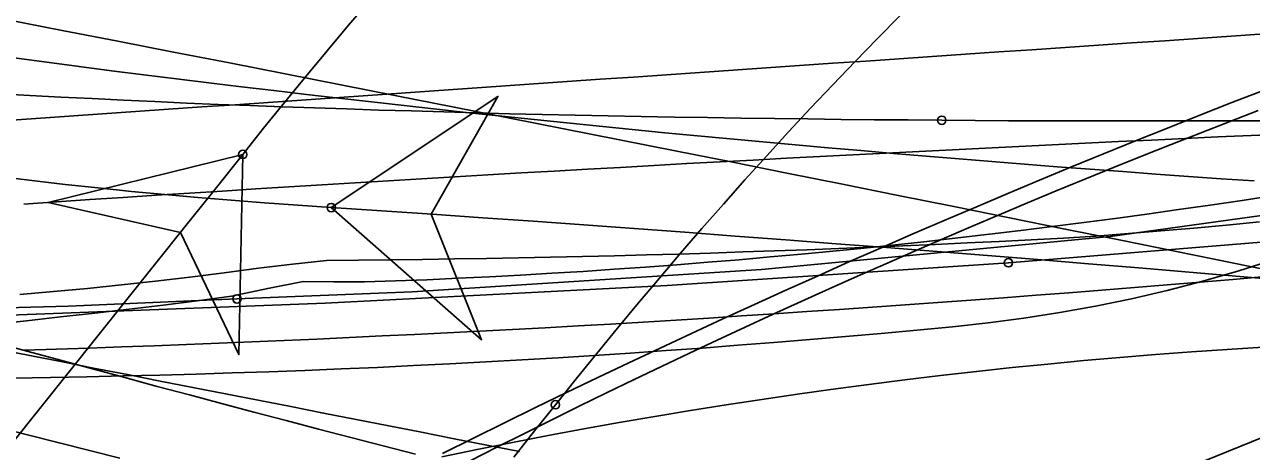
# Model space of a CAD drawing. Extents: x -14 to 1565148, y -25 to 642856.
# Drawn here: x 1564942.45 to 1564954.7, y 636511.49 to 636515.76 of the extents above; entities that cross this region are included whole.
import ezdxf

# ---------------------------------------------------------------- set-up
doc = ezdxf.new("R2010")
doc.units = 0
for name, color, linetype in [('DR_P_Headwall', 7, 'Continuous'), ('GE_P_Alignment_100_Stations', 7, 'Continuous'), ('MT_P_Work_Area', 7, 'Continuous'), ('PM_P_Edge_Line', 7, 'Continuous'), ('TR_Turning_Path25', 7, 'Continuous'), ('TR_Turning_Path26', 7, 'Continuous'), ('TR_Turning_Path27', 7, 'Continuous'), ('TR_Turning_Path28', 7, 'Continuous'), ('TR_Turning_Path28 - Copy-1', 7, 'Continuous')]:
    doc.layers.add(name, color=color, linetype=linetype)

msp = doc.modelspace()

# ---------------------------------------------------------------- linework, layer by layer
at = {"layer": 'DR_P_Headwall'}
for points in [[(1564954.776, 636513.786), (1564954.448, 636513.755), (1564954.121, 636513.725), (1564953.794, 636513.697), (1564953.469, 636513.67), (1564953.143, 636513.644), (1564952.82, 636513.624), (1564952.499, 636513.607), (1564952.179, 636513.591), (1564951.858, 636513.576), (1564951.538, 636513.561), (1564951.217, 636513.547), (1564950.897, 636513.534), (1564950.577, 636513.521), (1564950.257, 636513.508), (1564949.937, 636513.497), (1564949.618, 636513.486), (1564949.298, 636513.475), (1564948.978, 636513.465), (1564948.659, 636513.456), (1564948.339, 636513.448), (1564948.02, 636513.44), (1564947.7, 636513.433), (1564947.381, 636513.426), (1564947.061, 636513.421), (1564946.742, 636513.416), (1564946.422, 636513.411), (1564946.102, 636513.408), (1564945.783, 636513.405), (1564945.462, 636513.4), (1564945.125, 636513.365), (1564944.785, 636513.324), (1564944.442, 636513.279), (1564944.099, 636513.235), (1564943.757, 636513.194), (1564943.417, 636513.157), (1564943.077, 636513.122), (1564942.738, 636513.091), (1564942.4, 636513.062)], [(1564946.613, 636511.442), (1564946.967, 636511.515), (1564947.321, 636511.585), (1564947.676, 636511.653), (1564948.031, 636511.719), (1564948.386, 636511.783), (1564948.741, 636511.844), (1564949.097, 636511.903), (1564949.453, 636511.96), (1564949.809, 636512.014), (1564950.165, 636512.066), (1564950.522, 636512.116), (1564950.879, 636512.164), (1564951.236, 636512.209), (1564951.593, 636512.252), (1564951.951, 636512.293), (1564952.308, 636512.331), (1564952.666, 636512.367), (1564953.024, 636512.401), (1564953.382, 636512.432), (1564953.74, 636512.461), (1564954.098, 636512.488), (1564954.456, 636512.513), (1564954.815, 636512.535)]]:
    msp.add_lwpolyline(points, dxfattribs=at)
at = {"layer": 'GE_P_Alignment_100_Stations'}
for points in [[(1564982.42, 636519.025), (1564982.148, 636518.854), (1564979.157, 636517.328), (1564975.844, 636516.304), (1564972.471, 636515.732), (1564969.118, 636515.225), (1564965.76, 636514.764), (1564962.395, 636514.349), (1564959.024, 636513.979), (1564955.649, 636513.655), (1564952.27, 636513.378)], [(1564962.848, 636516.565), (1564960.134, 636515.173), (1564956.787, 636514.126), (1564953.288, 636513.639), (1564949.806, 636513.31), (1564946.317, 636513.088), (1564944.569, 636513.017)], [(1564954.928, 636513.412), (1564954.57, 636513.299), (1564954.213, 636513.195), (1564953.855, 636513.102), (1564953.498, 636513.019), (1564953.14, 636512.945), (1564952.783, 636512.88), (1564952.426, 636512.825), (1564952.07, 636512.778), (1564951.714, 636512.739), (1564951.358, 636512.705), (1564951.001, 636512.672), (1564950.644, 636512.641), (1564950.287, 636512.611), (1564949.929, 636512.582), (1564949.571, 636512.554), (1564949.213, 636512.527), (1564948.854, 636512.501), (1564948.495, 636512.476), (1564948.135, 636512.453), (1564947.775, 636512.43), (1564947.415, 636512.409), (1564947.055, 636512.388), (1564946.694, 636512.369), (1564946.333, 636512.351), (1564945.972, 636512.334), (1564945.61, 636512.319), (1564945.248, 636512.304), (1564944.886, 636512.29), (1564944.523, 636512.278), (1564944.161, 636512.267), (1564943.798, 636512.257), (1564943.434, 636512.248), (1564943.071, 636512.24), (1564942.707, 636512.233), (1564942.343, 636512.227)], [(1564952.271, 636513.378), (1564948.863, 636513.152), (1564945.451, 636512.974), (1564942.037, 636512.845), (1564938.622, 636512.764), (1564935.206, 636512.732), (1564934.523, 636512.731)], [(1564954.839, 636513.24), (1564954.511, 636513.212), (1564954.184, 636513.184), (1564953.857, 636513.157), (1564953.53, 636513.131), (1564953.203, 636513.105), (1564952.875, 636513.079), (1564952.548, 636513.054), (1564952.221, 636513.029), (1564951.894, 636513.005), (1564951.567, 636512.981), (1564951.24, 636512.958), (1564950.913, 636512.935), (1564950.586, 636512.912), (1564950.259, 636512.89), (1564949.933, 636512.868), (1564949.606, 636512.847), (1564949.279, 636512.826), (1564948.953, 636512.806), (1564948.626, 636512.786), (1564948.3, 636512.766), (1564947.974, 636512.747), (1564947.647, 636512.729), (1564947.321, 636512.712), (1564946.995, 636512.695), (1564946.669, 636512.678), (1564946.343, 636512.662), (1564946.018, 636512.647), (1564945.692, 636512.631), (1564945.367, 636512.617), (1564945.041, 636512.602), (1564944.716, 636512.588), (1564944.391, 636512.575), (1564944.066, 636512.562), (1564943.742, 636512.55), (1564943.417, 636512.538), (1564943.093, 636512.526), (1564942.768, 636512.515), (1564942.444, 636512.504)], [(1564944.57, 636513.017), (1564942.888, 636512.945), (1564939.512, 636512.854), (1564936.135, 636512.851), (1564934.784, 636512.874)]]:
    msp.add_lwpolyline(points, dxfattribs=at)
for centre in [(1564952.27, 636513.378), (1564952.271, 636513.378), (1564944.569, 636513.017), (1564944.57, 636513.017)]:
    msp.add_circle(centre, 0.0417, dxfattribs=at)
at = {"layer": 'MT_P_Work_Area'}
for points in [[(1564954.826, 636515.663), (1564954.495, 636515.641), (1564954.163, 636515.618), (1564953.832, 636515.596), (1564953.5, 636515.573), (1564953.169, 636515.551), (1564952.837, 636515.528), (1564952.506, 636515.506), (1564952.174, 636515.483), (1564951.843, 636515.461), (1564951.511, 636515.438), (1564951.18, 636515.415), (1564950.848, 636515.393), (1564950.517, 636515.37), (1564950.185, 636515.347), (1564949.854, 636515.324), (1564949.522, 636515.302), (1564949.191, 636515.279), (1564948.859, 636515.256), (1564948.528, 636515.233), (1564948.196, 636515.21), (1564947.865, 636515.187), (1564947.533, 636515.164), (1564947.202, 636515.141), (1564946.87, 636515.118), (1564946.539, 636515.095), (1564946.208, 636515.072), (1564945.876, 636515.049), (1564945.545, 636515.026), (1564945.213, 636515.003), (1564944.882, 636514.98), (1564944.55, 636514.957), (1564944.219, 636514.934), (1564943.887, 636514.911), (1564943.556, 636514.888), (1564943.224, 636514.864), (1564942.893, 636514.841), (1564942.561, 636514.818), (1564942.23, 636514.795)], [(1564951.605, 636514.802), (1564951.27, 636514.804), (1564950.935, 636514.807), (1564950.601, 636514.81), (1564950.267, 636514.814), (1564949.934, 636514.818), (1564949.601, 636514.823), (1564949.268, 636514.828), (1564948.937, 636514.833), (1564948.606, 636514.839), (1564948.276, 636514.846), (1564947.946, 636514.852), (1564947.617, 636514.86), (1564947.289, 636514.867), (1564946.962, 636514.876), (1564946.636, 636514.884), (1564946.311, 636514.894), (1564945.987, 636514.903), (1564945.663, 636514.914), (1564945.342, 636514.924), (1564945.021, 636514.936), (1564944.701, 636514.948), (1564944.383, 636514.96), (1564944.066, 636514.973), (1564943.75, 636514.987), (1564943.436, 636515.002), (1564943.123, 636515.017), (1564942.812, 636515.032), (1564942.503, 636515.048), (1564942.195, 636515.065)], [(1564954.937, 636514.796), (1564954.604, 636514.795), (1564954.271, 636514.794), (1564953.938, 636514.794), (1564953.605, 636514.794), (1564953.271, 636514.794), (1564952.938, 636514.795), (1564952.605, 636514.796), (1564952.271, 636514.797), (1564951.938, 636514.799), (1564951.605, 636514.802)]]:
    msp.add_lwpolyline(points, dxfattribs=at)
msp.add_circle((1564951.605, 636514.802), 0.0417, dxfattribs=at)
msp.add_circle((1564951.605, 636514.802), 0.0417, dxfattribs=at)
at = {"layer": 'PM_P_Edge_Line'}
msp.add_lwpolyline([(1564954.922, 636514.05), (1564954.604, 636514.001), (1564954.286, 636513.954), (1564953.97, 636513.909), (1564953.653, 636513.864), (1564953.338, 636513.821), (1564953.023, 636513.78), (1564952.708, 636513.739), (1564952.394, 636513.7), (1564952.081, 636513.663), (1564951.767, 636513.626), (1564951.455, 636513.591), (1564951.142, 636513.558), (1564950.83, 636513.525), (1564950.517, 636513.494), (1564950.206, 636513.464), (1564949.894, 636513.436), (1564949.582, 636513.409), (1564949.271, 636513.383), (1564948.959, 636513.358), (1564948.647, 636513.335), (1564948.336, 636513.313), (1564948.024, 636513.292), (1564947.713, 636513.273), (1564947.401, 636513.255), (1564947.089, 636513.239), (1564946.777, 636513.223), (1564946.465, 636513.209), (1564946.153, 636513.197), (1564945.841, 636513.187), (1564945.536, 636513.188), (1564945.23, 636513.19), (1564944.877, 636513.122), (1564944.515, 636513.045), (1564944.173, 636512.998), (1564943.833, 636512.956), (1564943.492, 636512.915), (1564943.151, 636512.876), (1564942.809, 636512.837), (1564942.467, 636512.799), (1564942.124, 636512.762)], dxfattribs=at)
at = {"layer": 'TR_Turning_Path25'}
msp.add_lwpolyline([(1564946.62, 636511.474), (1564946.929, 636511.628), (1564947.239, 636511.781), (1564947.549, 636511.932), (1564947.86, 636512.083), (1564948.171, 636512.232), (1564948.482, 636512.38), (1564948.795, 636512.527), (1564949.107, 636512.673), (1564949.421, 636512.818), (1564949.735, 636512.962), (1564950.049, 636513.104), (1564950.364, 636513.246), (1564950.679, 636513.386), (1564950.995, 636513.525), (1564951.311, 636513.663), (1564951.628, 636513.799), (1564951.946, 636513.935), (1564952.264, 636514.069), (1564952.582, 636514.203), (1564952.901, 636514.335), (1564953.22, 636514.466), (1564953.54, 636514.596), (1564953.86, 636514.724), (1564954.181, 636514.852), (1564954.502, 636514.978), (1564954.824, 636515.103)], dxfattribs=at)
msp.add_arc((1564989.087, 636426.565), 91.716, 76.77078, 136.7592, dxfattribs=at)
at = {"layer": 'TR_Turning_Path26'}
for points in [[(1564947.39, 636511.492), (1564947.064, 636511.556), (1564946.738, 636511.621), (1564946.412, 636511.685), (1564946.086, 636511.749), (1564945.76, 636511.813), (1564945.434, 636511.878), (1564945.108, 636511.942), (1564944.782, 636512.006), (1564944.456, 636512.07), (1564944.13, 636512.133), (1564943.804, 636512.197), (1564943.478, 636512.261), (1564943.152, 636512.324), (1564942.826, 636512.388), (1564942.5, 636512.451), (1564942.173, 636512.515)], [(1564943.401, 636511.427), (1564943.098, 636511.503), (1564942.794, 636511.579), (1564942.492, 636511.656), (1564942.189, 636511.733)]]:
    msp.add_lwpolyline(points, dxfattribs=at)
msp.add_arc((1564687.665, 635201.082), 1339.15, 76.807395, 79.913822, dxfattribs=at)
at = {"layer": 'TR_Turning_Path27'}
for points in [[(1564944.627, 636514.46), (1564944.835, 636514.721), (1564945.045, 636514.98), (1564945.256, 636515.238), (1564945.469, 636515.495), (1564945.684, 636515.75), (1564945.9, 636516.003)], [(1564947.749, 636511.96), (1564947.956, 636512.218), (1564948.161, 636512.473), (1564948.368, 636512.725), (1564948.577, 636512.977), (1564948.787, 636513.226), (1564948.998, 636513.474), (1564949.211, 636513.72), (1564949.425, 636513.964), (1564949.641, 636514.206), (1564949.858, 636514.446), (1564950.076, 636514.685), (1564950.296, 636514.921), (1564950.518, 636515.156), (1564950.74, 636515.388), (1564950.965, 636515.618), (1564951.191, 636515.847)], [(1564946.899, 636511.402), (1564947.169, 636511.539), (1564947.44, 636511.675), (1564947.712, 636511.811), (1564947.985, 636511.945), (1564948.259, 636512.079), (1564948.534, 636512.212), (1564948.809, 636512.344), (1564949.086, 636512.475), (1564949.364, 636512.606), (1564949.642, 636512.735), (1564949.922, 636512.864), (1564950.202, 636512.991), (1564950.483, 636513.118), (1564950.764, 636513.244), (1564951.046, 636513.368), (1564951.328, 636513.492), (1564951.611, 636513.614), (1564951.894, 636513.736), (1564952.178, 636513.856), (1564952.463, 636513.976), (1564952.749, 636514.095), (1564953.035, 636514.213), (1564953.321, 636514.329), (1564953.609, 636514.445), (1564953.897, 636514.56), (1564954.185, 636514.674), (1564954.474, 636514.787), (1564954.764, 636514.899)], [(1564944.627, 636514.46), (1564942.686, 636513.98), (1564944.004, 636513.679), (1564944.589, 636512.461), (1564944.627, 636514.46)], [(1564947.333, 636511.438), (1564947.541, 636511.699), (1564947.749, 636511.96)]]:
    msp.add_lwpolyline(points, dxfattribs=at)
msp.add_lwpolyline([(1564944.627, 636514.46), (1564942.686, 636513.98), (1564944.004, 636513.679), (1564944.589, 636512.461)], close=True, dxfattribs=at)
for centre in [(1564944.627, 636514.46), (1564944.627, 636514.46), (1564947.749, 636511.96), (1564947.749, 636511.96)]:
    msp.add_circle(centre, 0.0417, dxfattribs=at)
msp.add_arc((1558241.035, 641864.874), 8577.009, 321.0086852, 321.4051906, dxfattribs=at)
at = {"layer": 'TR_Turning_Path28'}
for points in [[(1564954.724, 636514.195), (1564954.396, 636514.218), (1564954.068, 636514.241), (1564953.741, 636514.264), (1564953.413, 636514.288), (1564953.086, 636514.312), (1564952.759, 636514.337), (1564952.432, 636514.363), (1564952.105, 636514.389), (1564951.778, 636514.415), (1564951.451, 636514.442), (1564951.124, 636514.469), (1564950.798, 636514.498), (1564950.471, 636514.526), (1564950.145, 636514.555), (1564949.819, 636514.585), (1564949.492, 636514.615), (1564949.166, 636514.646), (1564948.84, 636514.677), (1564948.514, 636514.709), (1564948.189, 636514.741), (1564947.863, 636514.774), (1564947.537, 636514.808), (1564947.212, 636514.842), (1564946.887, 636514.876), (1564946.562, 636514.912), (1564946.237, 636514.948), (1564945.912, 636514.984), (1564945.587, 636515.021), (1564945.262, 636515.058), (1564944.938, 636515.097), (1564944.613, 636515.135), (1564944.289, 636515.175), (1564943.965, 636515.215), (1564943.641, 636515.255), (1564943.317, 636515.296), (1564942.993, 636515.338), (1564942.67, 636515.381), (1564942.346, 636515.424)], [(1564955.025, 636514.664), (1564954.694, 636514.65), (1564954.363, 636514.635), (1564954.031, 636514.619), (1564953.7, 636514.604), (1564953.369, 636514.588), (1564953.037, 636514.573), (1564952.706, 636514.557), (1564952.375, 636514.54), (1564952.043, 636514.524), (1564951.712, 636514.507), (1564951.381, 636514.491), (1564951.049, 636514.474), (1564950.718, 636514.457), (1564950.387, 636514.439), (1564950.056, 636514.422), (1564949.724, 636514.404), (1564949.393, 636514.386), (1564949.062, 636514.368), (1564948.731, 636514.35), (1564948.399, 636514.331), (1564948.068, 636514.312), (1564947.737, 636514.294), (1564947.406, 636514.275), (1564947.075, 636514.255), (1564946.744, 636514.236), (1564946.413, 636514.216), (1564946.081, 636514.196), (1564945.75, 636514.176), (1564945.419, 636514.156), (1564945.088, 636514.136), (1564944.757, 636514.115), (1564944.426, 636514.094), (1564944.095, 636514.073), (1564943.764, 636514.052), (1564943.433, 636514.03), (1564943.102, 636514.009), (1564942.771, 636513.987), (1564942.44, 636513.965)]]:
    msp.add_lwpolyline(points, dxfattribs=at)
at = {"layer": 'TR_Turning_Path28 - Copy-1'}
msp.add_lwpolyline([(1564945.51, 636513.93), (1564947.012, 636512.61), (1564946.508, 636513.864), (1564947.174, 636515.039)], close=True, dxfattribs=at)
for points in [[(1564945.51, 636513.93), (1564947.012, 636512.61), (1564946.508, 636513.864), (1564947.174, 636515.039), (1564945.51, 636513.93)], [(1564945.51, 636513.93), (1564945.177, 636513.952), (1564944.845, 636513.976), (1564944.513, 636514.002), (1564944.18, 636514.03), (1564943.848, 636514.06), (1564943.517, 636514.091), (1564943.185, 636514.125), (1564942.854, 636514.161), (1564942.522, 636514.199), (1564942.191, 636514.239)], [(1564946.351, 636511.467), (1564946.029, 636511.55), (1564945.706, 636511.634), (1564945.383, 636511.718), (1564945.061, 636511.803), (1564944.738, 636511.888), (1564944.416, 636511.973), (1564944.094, 636512.058), (1564943.772, 636512.144), (1564943.45, 636512.231), (1564943.128, 636512.318), (1564942.806, 636512.405), (1564942.485, 636512.492), (1564942.163, 636512.58)]]:
    msp.add_lwpolyline(points, dxfattribs=at)
msp.add_circle((1564945.51, 636513.93), 0.0417, dxfattribs=at)
msp.add_circle((1564945.51, 636513.93), 0.0417, dxfattribs=at)
msp.add_arc((1564913.591, 636033.323), 481.666, 78.50755, 86.20032, dxfattribs=at)

doc.saveas('drawing.dxf')
